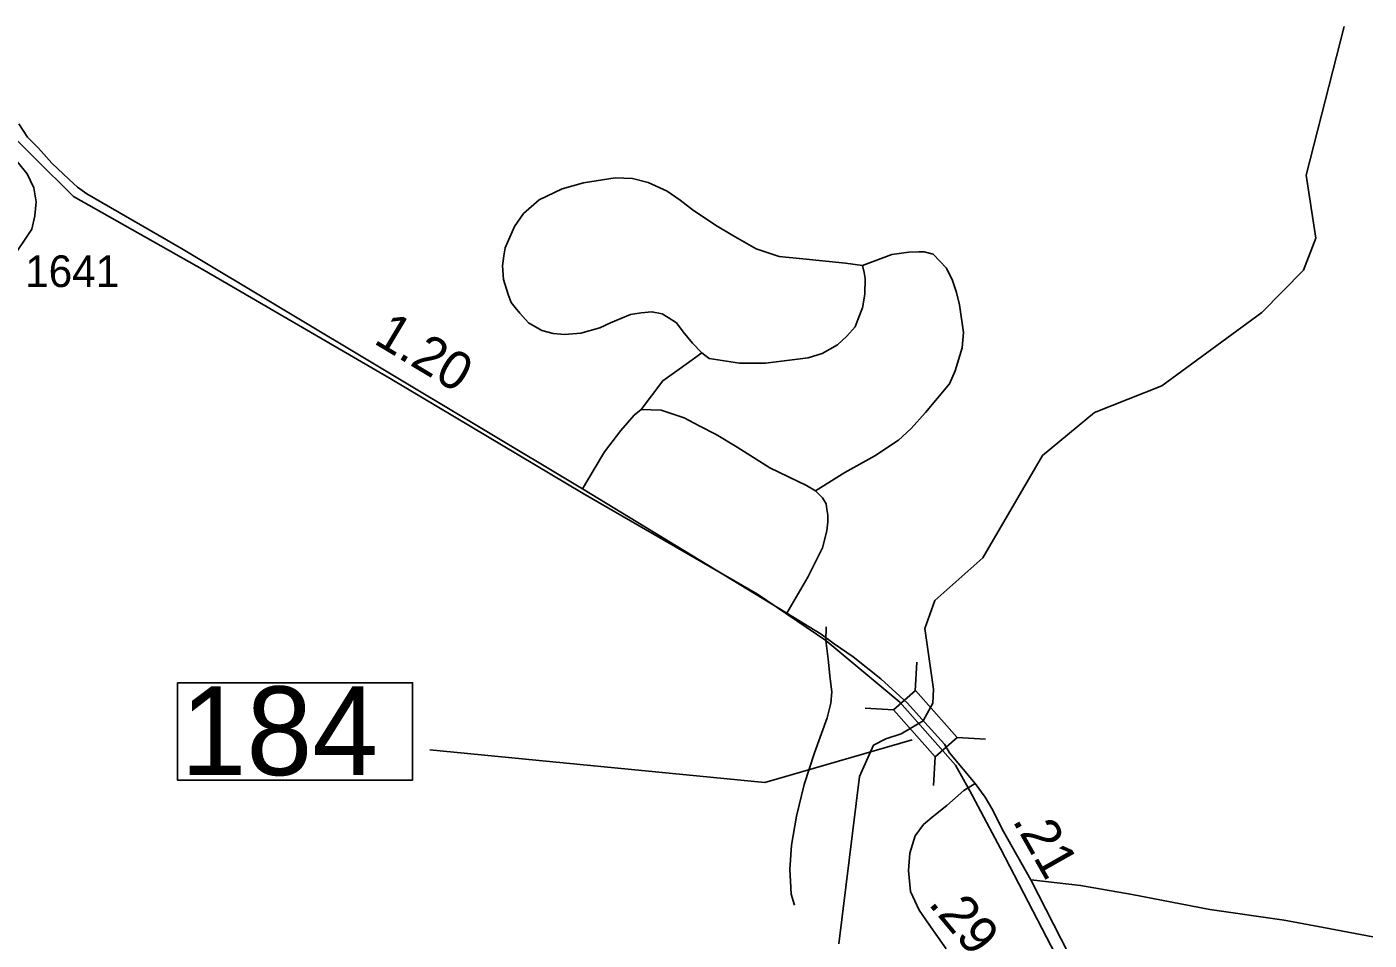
# Model space of a CAD drawing. Extents: x 2290615 to 2522933, y 819489 to 1012715.
# Drawn here: x 2404480 to 2409782, y 973391 to 976996 of the extents above; entities that cross this region are included whole.
import ezdxf

# ---------------------------------------------------------------- set-up
doc = ezdxf.new("R2010")
doc.units = 0
for name, color, linetype in [('Exist Boundary Political City Limit New', 7, 'Continuous'), ('Exist Boundary Political City Limit Old', 7, 'Continuous'), ('Exist Hydrographic Creek Single Shore', 7, 'Continuous'), ('Exist Road Non-System Type 51', 7, 'Continuous'), ('Exist Road Secondary Mileage Hundredths English Label', 7, 'Continuous'), ('Exist Road Secondary Structure Standard Bridge CELL', 7, 'Continuous'), ('Exist Road Secondary Structure Standard Bridge Number Label', 7, 'Continuous'), ('Exist Road Secondary Type 51 Attributed', 7, 'Continuous'), ('Exist Road Secondary Type 51 Number Label', 7, 'Continuous'), ('Map Preparation Boundary City Limit Buffer Line', 7, 'Continuous')]:
    doc.layers.add(name, color=color, linetype=linetype)

msp = doc.modelspace()

# ---------------------------------------------------------------- linework, layer by layer
at = {"layer": 'Exist Boundary Political City Limit New'}
msp.add_lwpolyline([(2408616.5, 973192.5), (2408326.3, 973752.4), (2408205, 973980.6), (2408147.7, 974081.7), (2407927.9, 974330.4), (2407636.5, 974574.2), (2407365.8, 974756.2), (2406678, 975154.3), (2405915.4, 975607.3), (2405181.8, 976033.7), (2404664, 976326.7), (2404355.3, 976632.2), (2404157.2, 976924.3), (2404003.1, 977216.1), (2403913.9, 977340.5), (2403176.4, 978016.9)], dxfattribs=at)
at = {"layer": 'Exist Boundary Political City Limit Old'}
msp.add_lwpolyline([(2408616.5, 973192.5), (2408326.3, 973752.4), (2408205, 973980.6), (2408147.7, 974081.7), (2407927.9, 974330.4), (2407636.5, 974574.2), (2407365.8, 974756.2), (2406678, 975154.3), (2405915.4, 975607.3), (2405181.8, 976033.7), (2404664, 976326.7), (2404355.3, 976632.2), (2404157.2, 976924.3), (2404003.1, 977216.1), (2403913.9, 977340.5), (2403176.4, 978016.9)], dxfattribs=at)
at = {"layer": 'Exist Hydrographic Creek Single Shore'}
msp.add_lwpolyline([(2407686.7, 973376.3), (2407768.7, 974036.3), (2407824.7, 974160), (2407873.2, 974185), (2407933.1, 974205.8), (2408020.8, 974256.7), (2408058.3, 974325.8), (2408060.9, 974381.9), (2408026.7, 974621.4), (2408066.7, 974731.4), (2408255.7, 974900), (2408491.7, 975303.7), (2408697.6, 975473.1), (2408962.7, 975579.1), (2409358.7, 975867.9), (2409522.7, 976035.5), (2409570.7, 976162.2), (2409533.6, 976410.2), (2409683.7, 976997.4)], dxfattribs=at)
at = {"layer": 'Exist Road Non-System Type 51'}
for points in [[(2404416.1, 976074), (2404499.3, 976197.9), (2404511.4, 976250.7), (2404516.3, 976305.7), (2404508.1, 976360.6), (2404481.3, 976416.3), (2404440.7, 976465.7)], [(2407780.1, 976053.9), (2407713.8, 976062.7), (2407544.4, 976080.2), (2407451.8, 976088.9), (2407361, 976120.4), (2407269.1, 976172.8), (2407206.6, 976209.9), (2407113.8, 976270.5), (2407061.1, 976311.8), (2407008.6, 976347.1), (2406934.1, 976382), (2406871.8, 976397.1), (2406803.9, 976400.1), (2406678.2, 976380.3), (2406594.5, 976357.1), (2406503.2, 976313.7), (2406442, 976258.7), (2406406.7, 976208.3), (2406369, 976123.8), (2406363.8, 976092.4), (2406358.6, 976053.1), (2406362.8, 975998.8), (2406380.9, 975940), (2406393.5, 975908), (2406409.2, 975888.8), (2406426.7, 975866.1), (2406461.6, 975827.6), (2406514, 975797.9), (2406559.4, 975785.7), (2406603.1, 975782.2), (2406667.7, 975787.5), (2406742.8, 975808.4), (2406784.7, 975827.6), (2406826.6, 975845.1), (2406865, 975860.8), (2406906.9, 975867.8), (2406948.8, 975871.3), (2406989, 975862.6), (2407013.5, 975848.6), (2407046.6, 975827.6), (2407072.8, 975792.7), (2407109.5, 975747.3), (2407146.2, 975708.8)], [(2407780.1, 976053.9), (2407713.8, 976062.7), (2407544.4, 976080.2), (2407451.8, 976088.9), (2407361, 976120.4), (2407269.1, 976172.8), (2407206.6, 976209.9), (2407113.8, 976270.5), (2407061.1, 976311.8), (2407008.6, 976347.1), (2406934.1, 976382), (2406871.8, 976397.1), (2406803.9, 976400.1), (2406678.2, 976380.3), (2406594.5, 976357.1), (2406503.2, 976313.7), (2406442, 976258.7), (2406406.7, 976208.3), (2406369, 976123.8), (2406363.8, 976092.4), (2406358.6, 976053.1), (2406362.8, 975998.8), (2406380.9, 975940), (2406393.5, 975908), (2406409.2, 975888.8), (2406426.7, 975866.1), (2406461.6, 975827.6), (2406514, 975797.9), (2406559.4, 975785.7), (2406603.1, 975782.2), (2406667.7, 975787.5), (2406742.8, 975808.4), (2406784.7, 975827.6), (2406826.6, 975845.1), (2406865, 975860.8), (2406906.9, 975867.8), (2406948.8, 975871.3), (2406989, 975862.6), (2407013.5, 975848.6), (2407046.6, 975827.6), (2407072.8, 975792.7), (2407109.5, 975747.3), (2407146.2, 975708.8)], [(2407780.1, 976053.9), (2407897.1, 976097.6), (2407963.5, 976106.4), (2408003.7, 976108.1), (2408024.6, 976108.1), (2408060.2, 976098.3), (2408086.7, 976070.7), (2408112, 976043.5), (2408136.4, 975994.5), (2408152.4, 975947.7), (2408164.3, 975898.4), (2408180.1, 975790.1), (2408174.8, 975728.9), (2408146.9, 975638), (2408124.2, 975587.4), (2408029.4, 975474), (2407972.3, 975411.2), (2407922.8, 975364.3), (2407829.9, 975303.1), (2407710.7, 975237.3), (2407595, 975164.5)], [(2407780.1, 976053.9), (2407897.1, 976097.6), (2407963.5, 976106.4), (2408003.7, 976108.1), (2408024.6, 976108.1), (2408060.2, 976098.3), (2408086.7, 976070.7), (2408112, 976043.5), (2408136.4, 975994.5), (2408152.4, 975947.7), (2408164.3, 975898.4), (2408180.1, 975790.1), (2408174.8, 975728.9), (2408146.9, 975638), (2408124.2, 975587.4), (2408029.4, 975474), (2407972.3, 975411.2), (2407922.8, 975364.3), (2407829.9, 975303.1), (2407710.7, 975237.3), (2407595, 975164.5)], [(2407780.1, 976053.9), (2407787.1, 976026), (2407791.7, 976002.4), (2407790.5, 975940.5), (2407781.3, 975886.3), (2407764, 975844.1), (2407752.3, 975811.8), (2407719, 975775.4), (2407681.4, 975740.9), (2407622, 975706), (2407566.2, 975689.1), (2407397.7, 975668.6), (2407295, 975668.4), (2407174.8, 975686.7), (2407146.2, 975708.8)], [(2407780.1, 976053.9), (2407787.1, 976026), (2407791.7, 976002.4), (2407790.5, 975940.5), (2407781.3, 975886.3), (2407764, 975844.1), (2407752.3, 975811.8), (2407719, 975775.4), (2407681.4, 975740.9), (2407622, 975706), (2407566.2, 975689.1), (2407397.7, 975668.6), (2407295, 975668.4), (2407174.8, 975686.7), (2407146.2, 975708.8)], [(2407146.2, 975708.8), (2407084.5, 975664.1), (2406991.5, 975598.9), (2406906.9, 975486)], [(2407146.2, 975708.8), (2407084.5, 975664.1), (2406991.5, 975598.9), (2406906.9, 975486)], [(2406906.9, 975486), (2406879, 975463.3), (2406826.6, 975403), (2406762, 975318.7), (2406720.9, 975249.7), (2406674.7, 975171.9)], [(2406906.9, 975486), (2406879, 975463.3), (2406826.6, 975403), (2406762, 975318.7), (2406720.9, 975249.7), (2406674.7, 975171.9)], [(2406906.9, 975486), (2406985.5, 975482.5), (2407076.3, 975452.8), (2407135.7, 975421.3), (2407202.1, 975386.4), (2407285.9, 975337.5), (2407415.1, 975255.3), (2407560.1, 975185.4), (2407595, 975164.5)], [(2406906.9, 975486), (2406985.5, 975482.5), (2407076.3, 975452.8), (2407135.7, 975421.3), (2407202.1, 975386.4), (2407285.9, 975337.5), (2407415.1, 975255.3), (2407560.1, 975185.4), (2407595, 975164.5)], [(2407595, 975164.5), (2407623, 975136.5), (2407636.9, 975113.8), (2407640.4, 975092.8), (2407643.9, 975068.4), (2407643.9, 975042.1), (2407640.4, 975007.2), (2407623, 974940.1), (2407564.8, 974823.3), (2407481.5, 974681.7)], [(2407595, 975164.5), (2407623, 975136.5), (2407636.9, 975113.8), (2407640.4, 975092.8), (2407643.9, 975068.4), (2407643.9, 975042.1), (2407640.4, 975007.2), (2407623, 974940.1), (2407564.8, 974823.3), (2407481.5, 974681.7)], [(2407637.6, 974628.3), (2407636.5, 974574.2), (2407645.5, 974500.4), (2407652.7, 974422.6), (2407659.4, 974370.6), (2407656.1, 974326.5), (2407640.8, 974268.4), (2407590.9, 974129.7), (2407550.8, 974005.1), (2407520.5, 973880.6), (2407500.2, 973766.3), (2407493.5, 973670.2), (2407496.2, 973624.2), (2407498.9, 973572.3), (2407511.5, 973528.6)], [(2407637.6, 974628.3), (2407636.5, 974574.2), (2407645.5, 974500.4), (2407652.7, 974422.6), (2407659.4, 974370.6), (2407656.1, 974326.5), (2407640.8, 974268.4), (2407590.9, 974129.7), (2407550.8, 974005.1), (2407520.5, 973880.6), (2407500.2, 973766.3), (2407493.5, 973670.2), (2407496.2, 973624.2), (2407498.9, 973572.3), (2407511.5, 973528.6)], [(2409795.9, 973404.3), (2409601.6, 973441.4), (2409446.2, 973470.3), (2409152.8, 973512.2), (2408846.3, 973570.7), (2408642, 973607), (2408446.1, 973629.4)]]:
    msp.add_lwpolyline(points, dxfattribs=at)
at = {"layer": 'Exist Road Secondary Structure Standard Bridge CELL'}
for p, q in [((2407988.4, 974374.9), (2407995.2, 974487.8)), ((2407903.6, 974299.8), (2407790.7, 974306.7)), ((2408267.2, 974183.8), (2408154.3, 974190.7)), ((2408060.7, 974000.9), (2408067.6, 974113.9))]:
    msp.add_line(p, q, dxfattribs=at)
msp.add_lwpolyline([(2408067.6, 974113.9), (2407903.2, 974299.5), (2407989.9, 974376.3), (2408154.3, 974190.7)], close=True, dxfattribs=at)
at = {"layer": 'Exist Road Secondary Structure Standard Bridge Number Label'}
msp.add_lwpolyline([(2405074.4, 974406.6), (2406003.4, 974406.6), (2406003.4, 974022.5), (2405074.4, 974022.5)], close=True, dxfattribs=at)
msp.add_lwpolyline([(2407976.6, 974182.2), (2407395.4, 974012.7), (2406071.6, 974141.9)], dxfattribs=at)
at = {"layer": 'Exist Road Secondary Type 51 Attributed'}
for points in [[(2404448, 976613.2), (2404482.9, 976560.7), (2404526.6, 976517), (2404579, 976457.6), (2404647.1, 976393), (2404680.3, 976363.3), (2404716.9, 976337), (2405090.7, 976121.2), (2406674.7, 975171.9), (2407481.5, 974681.7), (2407617.9, 974598.6), (2407669.2, 974561.1), (2407743.5, 974509.6), (2407852.6, 974422.2), (2407959.1, 974325.7), (2408027.2, 974250)], [(2408027.2, 974250), (2408104.1, 974164.9), (2408124.2, 974130.5), (2408225.5, 974009.8)], [(2408225.5, 974009.8), (2408180.9, 973981.8), (2408114, 973922.6), (2408062.7, 973881.3), (2408021.4, 973847.1), (2407988.6, 973802.2), (2407967.9, 973733.7), (2407962.9, 973665.5), (2407970.9, 973582.7), (2408004.5, 973509), (2408042.1, 973453.5), (2408111.4, 973357.2)], [(2408225.5, 974009.8), (2408264.8, 973954.7), (2408291, 973910.2), (2408338.1, 973820.2), (2408446.1, 973629.4), (2408744.7, 973044.5)]]:
    msp.add_lwpolyline(points, dxfattribs=at)
at = {"layer": 'Map Preparation Boundary City Limit Buffer Line'}
msp.add_lwpolyline([(2408616.5, 973192.5), (2408326.3, 973752.4), (2408205, 973980.6), (2408147.7, 974081.7), (2407927.9, 974330.4), (2407636.5, 974574.2), (2407365.8, 974756.2), (2406678, 975154.3), (2405915.4, 975607.3), (2405181.8, 976033.7), (2404664, 976326.7), (2404355.3, 976632.2), (2404157.2, 976924.3), (2404003.1, 977216.1), (2403913.9, 977340.5), (2403176.4, 978016.9)], dxfattribs=at)

# ---------------------------------------------------------------- texts
at = {"layer": 'Exist Road Secondary Mileage Hundredths English Label'}
for s, rotation, p in [('1.20', 329.0646, (2405845.1, 975749.5)), ('.21', 299.4979, (2408371, 973863.5)), ('.29', 309.8738, (2408037.4, 973533.9))]:
    msp.add_text(s, height=150, rotation=rotation, dxfattribs=at).set_placement(p)
at = {"layer": 'Exist Road Secondary Structure Standard Bridge Number Label'}
msp.add_text('184', height=350, dxfattribs=at).set_placement((2405086.9, 974042.2))
at = {"layer": 'Exist Road Secondary Type 51 Number Label'}
msp.add_text('1641', height=125, dxfattribs=at).set_placement((2404473.1, 975969))

doc.saveas('drawing.dxf')
